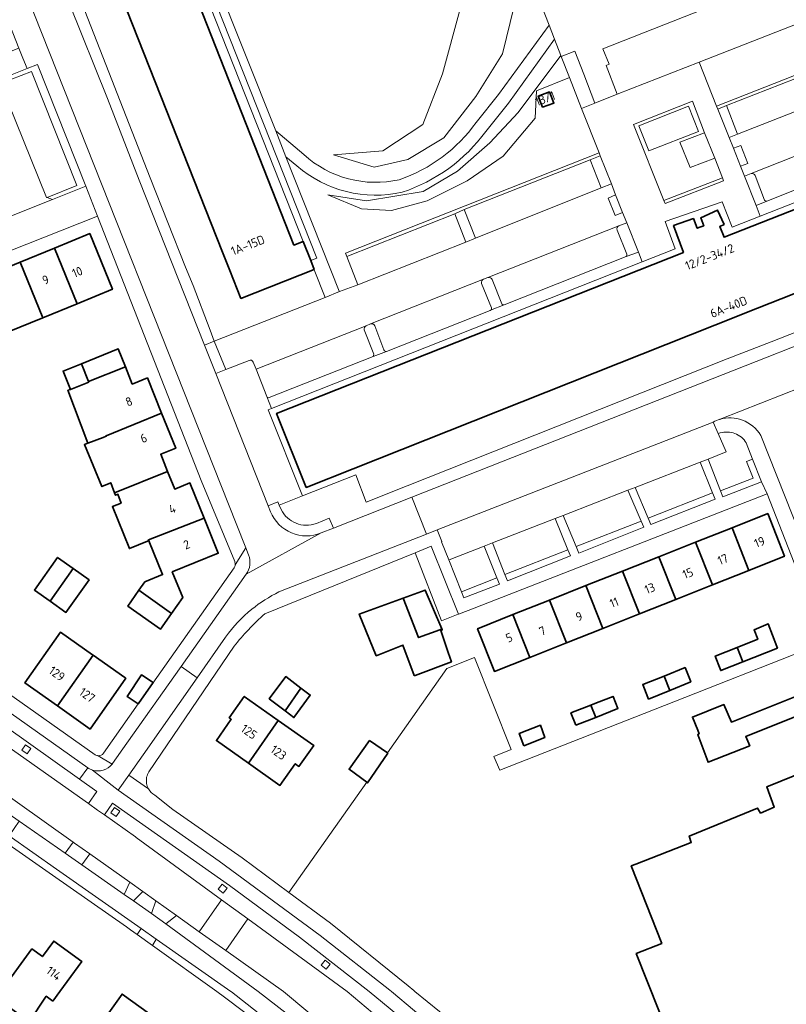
# Model space of a CAD drawing. Extents: x 150256 to 156914, y 461459 to 469481.
# Tile 270 of 656: x 154702 to 154820, y 463998 to 464149. Entities that reach past the tile are written whole.
import ezdxf
from ezdxf.enums import TextEntityAlignment as Align

# ---------------------------------------------------------------- set-up
doc = ezdxf.new("R2010")
doc.units = 0
doc.header["$LTSCALE"] = 0.75
for name, color, linetype, lineweight in [('B-RO-GR-BEPLANTING_CULTUUR_HEESTERS-GV', 251, 'CONTINUOUS', 18), ('B-RO-GR-BEPLANTING_CULTUUR_VASTE PLANTENVAK-GV', 251, 'CONTINUOUS', 18), ('B-RO-GR-GROENVOORZIENING-GV', 251, 'CONTINUOUS', 18), ('B-RO-GR-HAAG-GV', 251, 'CONTINUOUS', 13), ('B-RO-IE-TERREINAFSCHEIDING_KUNSTMATIG_HEKWERK-G', 251, 'IE-TERREINAFSCHEIDING-KUNSTMATIG', 18), ('B-RO-OG-BEBOUWING-GV', 6, 'CONTINUOUS', 35), ('B-RO-OG-BEBOUWING-T18', 1, 'CONTINUOUS', 18), ('B-RO-OG-TERREIN_CULTUURSCHEIDING-GV', 251, 'CONTINUOUS', 18), ('B-RO-VH-VERHARDING_ASFALT-GV', 251, 'CONTINUOUS', 18), ('B-RO-VH-VERHARDING_BETONSTRAATSTEEN-GV', 251, 'CONTINUOUS', 18), ('B-RO-VH-VERHARDING_STRAATBAKSTEEN-GV', 251, 'CONTINUOUS', 18), ('B-RO-VH-VERHARDING_TEGEL-GV', 251, 'CONTINUOUS', 18), ('B-RO-VH-VERHARDING_TEGEL_RUBBER-GV', 251, 'CONTINUOUS', 18)]:
    doc.layers.add(name, color=color, linetype=linetype, lineweight=lineweight)
doc.styles.add('NLCS-ISO-M200-T18', font='NLCS-ISO.ttf', dxfattribs={"height": 360})
doc.linetypes.add('IE-TERREINAFSCHEIDING-KUNSTMATIG', pattern='A,4,[82,NLCS.SHX,S=0.75,R=90,X=0,Y=0],4,-2', length=10)

msp = doc.modelspace()

# ---------------------------------------------------------------- linework, layer by layer
at = {"layer": 'B-RO-GR-BEPLANTING_CULTUUR_HEESTERS-GV'}
for points in [[(154836.346, 464188.568), (154828.936, 464185.655), (154829.639, 464184.921), (154831.964, 464183.533), (154833.409, 464182.939), (154833.558, 464182.996), (154838.976, 464169.155), (154822.23, 464162.567), (154824.109, 464157.7), (154791.421, 464144.819), (154792.409, 464142.459), (154791.923, 464142.245), (154793.66, 464137.841), (154806.248, 464142.78), (154833.067, 464153.304), (154835.747, 464146.554), (154835.791, 464146.442), (154840.555, 464148.312), (154846.169, 464150.516), (154850.6, 464152.256)], [(154785.046, 464143.645), (154786.302, 464140.401), (154788.137, 464135.662), (154790.215, 464136.474), (154788.492, 464140.915), (154787.119, 464144.453)], [(154765.068, 464068.41), (154762.622, 464067.418), (154766.658, 464056.951), (154769.228, 464057.98), (154769.236, 464057.983)]]:
    msp.add_lwpolyline(points, close=True, dxfattribs=at)
at = {"layer": 'B-RO-GR-BEPLANTING_CULTUUR_VASTE PLANTENVAK-GV'}
msp.add_lwpolyline([(154784.992, 464143.784), (154778.448, 464135.053), (154774.055, 464130.387), (154769.081, 464126.033), (154763.838, 464122.917), (154755.141, 464121.47), (154749.204, 464122.379), (154754.327, 464120.231), (154758.976, 464119.979), (154764.457, 464121.478), (154770.576, 464124.54), (154776.103, 464128.331), (154781.061, 464134.142), (154781.218, 464138.388), (154786.302, 464140.401), (154785.046, 464143.645)], close=True, dxfattribs=at)
at = {"layer": 'B-RO-GR-GROENVOORZIENING-GV'}
for points in [[(154830.611, 464144.037), (154837.769, 464146.908), (154840.654, 464148.065), (154840.555, 464148.312), (154835.791, 464146.442), (154835.747, 464146.554), (154808.924, 464136.034), (154809.108, 464135.57), (154810.443, 464136.093), (154829.34, 464143.504)], [(154711.985, 464123.739), (154704.589, 464142.43), (154702.963, 464141.786), (154696.51, 464139.23), (154696.742, 464138.643), (154698.903, 464139.491), (154703.63, 464141.347), (154710.611, 464123.828), (154706.059, 464121.987), (154706.871, 464121.673)], [(154791.04, 464128.396), (154790.854, 464128.86), (154751.876, 464113.454), (154752.093, 464112.904), (154768.67, 464119.469), (154770.132, 464120.132), (154789.471, 464127.776)], [(154811.495, 464129.557), (154812.601, 464126.794), (154813.723, 464127.221), (154812.646, 464129.972)], [(154800.99, 464121.036), (154809.99, 464124.554), (154809.81, 464125.021), (154800.805, 464121.5)], [(154793.401, 464122.403), (154792.246, 464121.894), (154793.327, 464119.224), (154794.454, 464119.681)], [(154814.452, 464081.808), (154813.528, 464081.449), (154814.53, 464078.893), (154809.511, 464076.909), (154809.876, 464075.978), (154815.828, 464078.331)], [(154808.29, 464076.594), (154798.417, 464072.716), (154798.823, 464071.771), (154808.675, 464075.627)], [(154797.309, 464072.281), (154787.347, 464068.368), (154787.77, 464067.365), (154797.722, 464071.32)], [(154786.077, 464067.869), (154776.391, 464064.064), (154776.767, 464063.108), (154786.469, 464066.914)], [(154775.169, 464063.584), (154769.697, 464061.435), (154770.066, 464060.505), (154775.567, 464062.607)], [(154702.966, 464036.534), (154703.544, 464037.35), (154702.727, 464037.928), (154702.15, 464037.112)], [(154716.646, 464026.885), (154717.224, 464027.701), (154716.407, 464028.279), (154715.83, 464027.463)], [(154733.114, 464015.116), (154733.725, 464015.908), (154732.933, 464016.518), (154732.322, 464015.726)], [(154748.931, 464003.431), (154749.542, 464004.223), (154748.75, 464004.833), (154748.139, 464004.041)]]:
    msp.add_lwpolyline(points, close=True, dxfattribs=at)
at = {"layer": 'B-RO-GR-HAAG-GV'}
for points in [[(154809.108, 464135.57), (154810.443, 464136.093), (154829.34, 464143.504), (154830.611, 464144.037), (154837.769, 464146.908), (154840.654, 464148.065), (154840.555, 464148.312), (154835.791, 464146.442), (154835.747, 464146.554), (154808.924, 464136.034)], [(154702.963, 464141.786), (154696.51, 464139.23), (154696.742, 464138.643), (154698.903, 464139.491), (154703.63, 464141.347), (154710.611, 464123.828), (154706.059, 464121.987), (154706.871, 464121.673), (154711.985, 464123.739), (154704.589, 464142.43)], [(154770.132, 464120.132), (154789.471, 464127.776), (154791.04, 464128.396), (154790.854, 464128.86), (154751.876, 464113.454), (154752.093, 464112.904), (154768.67, 464119.469)], [(154811.495, 464129.557), (154812.601, 464126.794), (154813.723, 464127.221), (154812.646, 464129.972)], [(154809.81, 464125.021), (154800.805, 464121.5), (154800.99, 464121.036), (154809.99, 464124.554)], [(154794.454, 464119.681), (154793.401, 464122.403), (154792.246, 464121.894), (154793.327, 464119.224)], [(154809.511, 464076.909), (154809.876, 464075.978), (154815.828, 464078.331), (154814.452, 464081.808), (154813.528, 464081.449), (154814.53, 464078.893)], [(154808.29, 464076.594), (154798.417, 464072.716), (154798.823, 464071.771), (154808.675, 464075.627)], [(154797.309, 464072.281), (154787.347, 464068.368), (154787.77, 464067.365), (154797.722, 464071.32)], [(154776.391, 464064.064), (154776.767, 464063.108), (154786.469, 464066.914), (154786.077, 464067.869)], [(154775.169, 464063.584), (154769.697, 464061.435), (154770.066, 464060.505), (154775.567, 464062.607)]]:
    msp.add_lwpolyline(points, close=True, dxfattribs=at)
at = {"layer": 'B-RO-IE-TERREINAFSCHEIDING_KUNSTMATIG_HEKWERK-G'}
for points in [[(154771.715, 464051.304), (154777.366, 464037.167), (154774.694, 464036.109), (154775.585, 464034.033), (154799.198, 464043.295), (154825.494, 464053.609), (154835.681, 464027.8), (154835.578, 464027.759)], [(154771.715, 464051.304), (154767.489, 464049.631)], [(154758.342, 464036.673), (154767.489, 464049.631)], [(154743.202, 464015.226), (154755.161, 464032.167)]]:
    msp.add_lwpolyline(points, dxfattribs=at)
at = {"layer": 'B-RO-OG-BEBOUWING-GV'}
for points in [[(154745.411, 464115.235), (154743.972, 464114.681), (154725.296, 464161.996), (154726.68, 464162.537), (154725.013, 464166.758), (154713.764, 464162.316), (154716.571, 464155.208), (154733.003, 464113.597), (154734.124, 464110.756), (154735.818, 464106.467), (154747.058, 464110.935), (154747.079, 464110.943), (154746.545, 464112.316)], [(154753.097, 464080.319), (154808.624, 464102.379), (154815.177, 464104.982), (154863.767, 464124.131), (154871.211, 464127.065), (154866.802, 464138.246), (154867.951, 464138.65), (154867.652, 464139.456), (154862.26, 464137.467), (154862.606, 464136.528), (154810.06, 464115.864), (154809.401, 464117.539), (154810.073, 464117.846), (154809.071, 464120.037), (154806.47, 464118.848), (154806.942, 464117.647), (154806.325, 464117.404), (154805.935, 464117.251), (154805.35, 464118.739), (154802.303, 464117.676), (154803.825, 464113.533), (154741.299, 464088.823), (154745.858, 464077.443)], [(154782.184, 464135.839), (154783.909, 464136.487), (154783.236, 464138.196), (154781.511, 464137.549)], [(154707.175, 464114.218), (154710.673, 464105.672), (154716.09, 464107.886), (154712.592, 464116.441)], [(154710.673, 464105.672), (154707.175, 464114.218), (154701.899, 464112.053), (154705.396, 464103.515)], [(154705.396, 464103.515), (154701.899, 464112.053), (154696.51, 464109.842), (154697.446, 464107.508), (154694.742, 464106.402), (154697.06, 464100.734), (154699.764, 464101.839), (154699.983, 464101.303)], [(154712.403, 464093.712), (154718.072, 464095.975), (154716.965, 464098.722), (154711.304, 464096.441)], [(154712.403, 464093.712), (154711.304, 464096.441), (154708.51, 464095.315), (154709.639, 464092.512), (154712.433, 464093.638)], [(154723.641, 464088.87), (154721.466, 464094.268), (154719.137, 464093.33), (154718.072, 464095.975), (154712.403, 464093.712), (154712.433, 464093.638), (154709.639, 464092.512), (154709.244, 464092.364), (154712.286, 464084.225), (154714.68, 464085.12), (154715.136, 464085.305), (154715.099, 464085.396)], [(154724.56, 464079.895), (154723.494, 464082.542), (154725.814, 464083.477), (154723.641, 464088.87), (154715.099, 464085.396), (154715.136, 464085.305), (154714.68, 464085.12), (154712.286, 464084.225), (154711.788, 464084.039), (154714.463, 464077.579), (154715.814, 464078.173), (154716.42, 464076.636)], [(154716.42, 464076.636), (154716.571, 464076.254), (154716.922, 464076.389), (154717.408, 464075.038), (154716.084, 464074.498), (154718.704, 464068.065), (154721.461, 464069.172), (154721.678, 464069.26), (154721.62, 464069.401), (154730.156, 464072.746), (154727.981, 464078.137), (154725.647, 464077.196), (154724.56, 464079.895)], [(154811.285, 464071.261), (154813.884, 464064.698), (154819.347, 464066.865), (154816.772, 464073.438)], [(154730.156, 464072.746), (154721.62, 464069.401), (154721.678, 464069.26), (154723.796, 464064.064), (154721.067, 464062.965), (154720.133, 464061.64), (154725.162, 464058.094), (154726.899, 464060.557), (154725.281, 464064.479), (154732.336, 464067.345)], [(154813.884, 464064.698), (154811.285, 464071.261), (154805.674, 464069.035), (154808.273, 464062.471)], [(154800.063, 464066.809), (154802.662, 464060.245), (154808.273, 464062.471), (154805.674, 464069.035)], [(154794.452, 464064.583), (154797.052, 464058.019), (154802.662, 464060.245), (154800.063, 464066.809)], [(154706.52, 464059.953), (154710.067, 464064.97), (154707.642, 464066.687), (154704.091, 464061.673)], [(154710.067, 464064.97), (154706.52, 464059.953), (154708.941, 464058.238), (154712.493, 464063.252)], [(154794.452, 464064.583), (154788.842, 464062.357), (154791.441, 464055.793), (154797.052, 464058.019)], [(154783.231, 464060.131), (154785.83, 464053.567), (154791.441, 464055.793), (154788.842, 464062.357)], [(154720.133, 464061.64), (154718.427, 464059.219), (154723.456, 464055.674), (154725.162, 464058.094)], [(154766.689, 464055.709), (154764.143, 464061.674), (154760.741, 464060.441), (154763.112, 464054.374), (154766.389, 464055.597)], [(154760.741, 464060.441), (154758.502, 464059.629), (154754.008, 464058), (154756.628, 464051.595), (154760.709, 464053.242), (154762.465, 464048.539), (154762.585, 464048.583), (154768.168, 464050.647), (154767.678, 464052.111), (154766.548, 464055.485), (154766.75, 464055.566), (154766.689, 464055.709), (154766.389, 464055.597), (154763.112, 464054.374)], [(154785.83, 464053.567), (154783.231, 464060.131), (154777.62, 464057.905), (154780.219, 464051.341)], [(154780.219, 464051.341), (154777.62, 464057.905), (154772.184, 464055.748), (154774.788, 464049.186)], [(154812.075, 464052.87), (154812.111, 464052.778), (154812.853, 464050.904), (154812.95, 464050.66), (154818.267, 464052.773), (154818.179, 464053.006), (154816.863, 464056.476), (154814.673, 464055.557), (154815.241, 464054.125)], [(154713.039, 464051.724), (154708.097, 464055.192), (154702.622, 464047.431), (154707.647, 464043.876), (154713.12, 464051.666)], [(154713.12, 464051.666), (154707.647, 464043.876), (154712.655, 464040.332), (154718.138, 464048.145), (154718.012, 464048.233)], [(154812.95, 464050.66), (154812.853, 464050.904), (154812.111, 464052.778), (154812.075, 464052.87), (154808.699, 464051.532), (154809.449, 464049.588), (154809.564, 464049.315)], [(154720.102, 464044.266), (154722.349, 464047.504), (154720.566, 464048.68), (154718.322, 464045.356), (154720.051, 464044.194)], [(154804.89, 464047.756), (154804.061, 464049.768), (154800.833, 464048.477), (154801.705, 464046.272), (154804.952, 464047.605)], [(154745.045, 464046.638), (154742.725, 464048.398), (154740.176, 464044.996), (154742.605, 464043.145)], [(154798.354, 464045.18), (154798.452, 464044.931), (154801.705, 464046.272), (154800.833, 464048.477), (154797.574, 464047.174)], [(154742.605, 464043.145), (154743.98, 464042.098), (154746.479, 464045.55), (154745.045, 464046.638)], [(154736.98, 464035.092), (154741.569, 464041.662), (154736.34, 464045.349), (154734.023, 464042.063), (154734.349, 464041.833), (154732.048, 464038.569)], [(154790.357, 464042.132), (154793.745, 464043.468), (154792.997, 464045.34), (154790.458, 464044.35), (154789.61, 464044.02)], [(154806.081, 464039.34), (154807.611, 464035.224), (154814.014, 464037.763), (154813.402, 464039.173), (154821.977, 464042.636), (154820.941, 464045.296), (154811.179, 464041.403), (154810.042, 464044.088), (154805.204, 464042.17), (154806.013, 464040.146), (154806.23, 464039.602), (154806.014, 464039.521)], [(154787.292, 464040.924), (154790.357, 464042.132), (154789.61, 464044.02), (154786.537, 464042.822)], [(154741.569, 464041.662), (154736.98, 464035.092), (154741.823, 464031.677), (154744.163, 464034.997), (154744.731, 464034.597), (154747.008, 464037.827)], [(154779.279, 464037.769), (154782.499, 464039.019), (154781.846, 464040.919), (154778.596, 464039.667)], [(154758.342, 464036.673), (154755.59, 464038.57), (154752.454, 464034.165), (154755.161, 464032.167), (154755.292, 464032.07), (154758.374, 464036.651)], [(154706.946, 463998.54), (154708.006, 464000), (154711.376, 464004.638), (154707.061, 464007.773), (154705.328, 464005.387), (154703.702, 464006.569), (154698.93, 464000), (154698.236, 463999.045), (154703.278, 463995.383), (154705.917, 463999.288)], [(154709.231, 463987.947), (154716.006, 463983.1), (154724.35, 463994.764), (154717.574, 463999.611)]]:
    msp.add_lwpolyline(points, close=True, dxfattribs=at)
msp.add_lwpolyline([(154839.373, 463992.633), (154836.67, 463999.457), (154838.084, 464000), (154838.652, 464000.201), (154833.49, 464013.348), (154831.29, 464012.497), (154829.084, 464018.344), (154831.234, 464019.196), (154828.879, 464024.944), (154829.079, 464024.944), (154828.528, 464026.294), (154826.228, 464025.443), (154822.819, 464033.941), (154816.619, 464031.438), (154817.771, 464028.338), (154815.671, 464027.437), (154815.22, 464028.187), (154804.72, 464023.881), (154805.02, 464022.931), (154796.519, 464019.577), (154795.807, 464019.297), (154800.492, 464007.393), (154796.572, 464005.853), (154801.84, 463992.609)], dxfattribs=at)
at = {"layer": 'B-RO-OG-TERREIN_CULTUURSCHEIDING-GV'}
for points in [[(154736.989, 464171.568), (154735.425, 464170.907), (154736.248, 464168.897), (154734.148, 464168.063), (154733.327, 464170.054), (154727.104, 464167.556), (154741.168, 464132.231), (154745.5, 464128.575)], [(154771.99, 464133.517), (154775.393, 464137.799), (154783.165, 464148.443), (154777.186, 464163.695), (154777.807, 464151.367), (154776.019, 464144.048), (154771.895, 464137.489), (154766.999, 464131.155), (154761.47, 464127.803), (154756.321, 464126.617), (154750.052, 464128.517), (154757.629, 464129.152), (154763.773, 464133.218), (154766.79, 464140.994), (154769.448, 464150.74), (154773.105, 464167.543), (154743.189, 464155.814), (154736.989, 464171.568)], [(154750.974, 464107.522), (154753.798, 464108.583), (154752.093, 464112.904), (154751.876, 464113.454), (154790.854, 464128.86), (154788.137, 464135.662), (154786.302, 464140.401), (154781.218, 464138.388), (154781.061, 464134.142), (154776.103, 464128.331), (154770.576, 464124.54), (154764.457, 464121.478), (154758.976, 464119.979), (154754.327, 464120.231), (154749.204, 464122.379), (154755.141, 464121.47), (154763.838, 464122.917), (154769.081, 464126.033), (154774.055, 464130.387), (154778.448, 464135.053), (154784.992, 464143.784), (154784.004, 464146.304), (154776.954, 464136.492), (154773.454, 464132.132)], [(154744.437, 464126.846), (154742.722, 464128.238), (154750.934, 464107.588), (154750.974, 464107.522)], [(154814.206, 464125.656), (154813.208, 464125.239), (154814.999, 464120.73), (154816.625, 464121.411)], [(154816.25, 464121.587), (154814.824, 464125.337)], [(154793.638, 464116.979), (154795.123, 464113.26)], [(154794.994, 464112.921), (154796.898, 464113.591), (154795.108, 464118.101), (154793.918, 464117.652)], [(154773.783, 464109.693), (154773.775, 464109.69), (154773.749, 464109.681), (154773.116, 464109.43)], [(154775.893, 464105.656), (154774.426, 464109.372)], [(154772.812, 464108.768), (154774.329, 464105.016)], [(154774.173, 464104.659), (154776.248, 464105.49)], [(154754.765, 464101.633), (154756.242, 464097.918)], [(154755.726, 464102.557), (154755.066, 464102.279)], [(154757.808, 464098.558), (154756.388, 464102.271)], [(154756.147, 464097.565), (154758.211, 464098.329)], [(154809.471, 464085.826), (154809.166, 464085.709), (154810.408, 464082.897), (154807.595, 464081.803)], [(154807.595, 464081.803), (154809.511, 464076.909), (154814.53, 464078.893), (154813.528, 464081.449), (154814.452, 464081.808), (154813.474, 464084.278)]]:
    msp.add_lwpolyline(points, dxfattribs=at)
for points in [[(154777.186, 464163.695), (154776.637, 464165.096), (154775.728, 464164.744), (154774.422, 464168.059), (154773.105, 464167.543), (154769.448, 464150.74), (154766.79, 464140.994), (154763.773, 464133.218), (154757.629, 464129.152), (154750.052, 464128.517), (154756.321, 464126.617), (154761.47, 464127.803), (154766.999, 464131.155), (154771.895, 464137.489), (154776.019, 464144.048), (154777.807, 464151.367)], [(154808.924, 464136.034), (154835.747, 464146.554), (154833.067, 464153.304), (154806.248, 464142.78)], [(154782.184, 464135.839), (154781.511, 464137.549), (154783.236, 464138.196), (154783.909, 464136.487)], [(154809.108, 464135.57), (154810.841, 464131.201), (154812.139, 464131.703), (154810.443, 464136.093)], [(154791.19, 464123.447), (154792.762, 464124.084), (154791.04, 464128.396), (154789.471, 464127.776)], [(154770.363, 464115.139), (154771.846, 464115.72), (154770.132, 464120.132), (154768.67, 464119.469)], [(154796.384, 464077.441), (154798.417, 464072.716), (154808.29, 464076.594), (154806.4, 464081.338)], [(154787.347, 464068.368), (154797.309, 464072.281), (154795.275, 464077.009), (154785.333, 464073.141)], [(154776.391, 464064.064), (154786.077, 464067.869), (154784.11, 464072.666), (154774.479, 464068.918)], [(154773.197, 464068.419), (154767.825, 464066.329), (154767.767, 464066.306), (154769.697, 464061.435), (154775.169, 464063.584)], [(154688.804, 464038.059), (154686.722, 464036.677), (154701.762, 464026.188), (154708.836, 464021.254), (154710.053, 464022.967)], [(154717.902, 464014.931), (154718.732, 464016.802), (154712.606, 464021.153), (154711.405, 464019.462)], [(154722.086, 464012.013), (154722.761, 464013.941), (154720.754, 464015.366), (154719.323, 464013.94)], [(154804.178, 463943.622), (154791.974, 463955.983), (154786.301, 463961.73), (154784.901, 463963.052), (154780.044, 463967.637), (154766.966, 463979.334), (154755.599, 463989.272), (154746.118, 463996.886), (154742.366, 464000), (154733.5, 464006.306), (154729.425, 464009.204), (154725.917, 464011.699), (154724.304, 464010.405), (154738.456, 464000), (154742.795, 463996.697), (154753.87, 463987.65), (154763.969, 463979.113), (154783.322, 463961.494), (154785.075, 463959.898), (154790.373, 463954.402), (154802.445, 463941.936)]]:
    msp.add_lwpolyline(points, close=True, dxfattribs=at)
for points in [[(154760.154, 464124.719, 0.1552796), (154771.99, 464133.517)], [(154773.454, 464132.132, -0.15616), (154760.62, 464122.784)], [(154745.5, 464128.575, 0.2455174), (154760.154, 464124.719)], [(154760.62, 464122.784, -0.2387562), (154744.437, 464126.846)], [(154814.824, 464125.337, 0.4321573), (154814.206, 464125.656)], [(154816.625, 464121.411, -0.2818988), (154816.25, 464121.587)], [(154793.918, 464117.652, 0.4040736), (154793.638, 464116.979)], [(154795.123, 464113.26, -0.3927125), (154794.994, 464112.921)], [(154773.116, 464109.43, 0.3869597), (154772.812, 464108.768)], [(154774.426, 464109.372, 0.406347), (154773.783, 464109.693)], [(154774.329, 464105.016, -0.3481778), (154774.173, 464104.659)], [(154776.248, 464105.49, -0.4234653), (154775.893, 464105.656)], [(154755.066, 464102.279, 0.3891665), (154754.765, 464101.633)], [(154756.388, 464102.271, 0.4111454), (154755.726, 464102.557)], [(154758.211, 464098.329, -0.3834689), (154757.808, 464098.558)], [(154756.242, 464097.918, -0.1506658), (154756.147, 464097.565)], [(154811.722, 464085.727, 0.1612429), (154809.471, 464085.826)], [(154813.474, 464084.278, 0.1627524), (154811.722, 464085.727)]]:
    msp.add_lwpolyline(points, format="xyb", dxfattribs=at)
at = {"layer": 'B-RO-VH-VERHARDING_ASFALT-GV'}
for points in [[(154740.388, 464073.703), (154740.029, 464074.609), (154731.975, 464094.954), (154730.247, 464099.318), (154720.211, 464124.666), (154715.314, 464137.187), (154709.414, 464151.832), (154709.201, 464152.377), (154708.872, 464153.221), (154703.663, 464151.184), (154704.118, 464150.02), (154735.116, 464071.882), (154736.563, 464068.191), (154736.999, 464067.079)], [(154880.174, 464122.471), (154874.914, 464120.399), (154762.079, 464075.942)], [(154809.424, 464087.904), (154809.451, 464087.912), (154825.061, 464094.093), (154825.52, 464094.275), (154870.114, 464112.084), (154870.907, 464112.399), (154882.58, 464116.821)], [(154821.825, 464091.039), (154822.102, 464091.535), (154822.42, 464092.004), (154822.779, 464092.444), (154823.174, 464092.851), (154823.603, 464093.223), (154824.063, 464093.555), (154824.55, 464093.846), (154825.061, 464094.093), (154809.451, 464087.912)], [(154762.079, 464075.942), (154764.332, 464070.262), (154765.992, 464070.91), (154808.371, 464087.482), (154808.38, 464087.486)], [(154815.726, 464085.436), (154847.79, 464004.613), (154849.618, 464000), (154870.571, 463946.753), (154875.751, 463948.871), (154869.109, 463965.886), (154855.653, 464000), (154852.996, 464006.69), (154821.478, 464086.039)], [(154764.332, 464070.262), (154762.079, 464075.942), (154750.038, 464071.201), (154748.177, 464070.46), (154748.162, 464070.454), (154736.636, 464064.099), (154726.644, 464049.946), (154729.094, 464048.204), (154733.467, 464054.443)], [(154736.636, 464064.099), (154748.162, 464070.454)], [(154741.665, 464061.397), (154764.332, 464070.262)], [(154712.289, 464034.388), (154711.031, 464032.62), (154713.699, 464030.722), (154712.396, 464028.881), (154713.79, 464027.893)], [(154781.211, 463980.711), (154773.595, 463987.574), (154766.007, 463994.081), (154758.966, 464000), (154758.719, 464000.207), (154748.008, 464008.601), (154732.493, 464020.042), (154716.984, 464030.925), (154716.478, 464031.322), (154713.012, 464034.039)], [(154713.79, 464027.893), (154714.844, 464027.148), (154716.108, 464028.933), (154734.046, 464016.294), (154744.807, 464008.35), (154755.546, 464000), (154764.043, 463992.994), (154773.639, 463984.697), (154778.834, 463979.983), (154784.915, 463974.374), (154802.124, 463957.063), (154804.944, 463954.226), (154809.174, 463949.971), (154816.174, 463942.829), (154819.351, 463939.676), (154827.833, 463930.935)], [(154810.661, 463926.316), (154815.231, 463928.753), (154803.847, 463940.5), (154802.445, 463941.936), (154790.373, 463954.402), (154785.075, 463959.898), (154783.322, 463961.494), (154763.969, 463979.113), (154753.87, 463987.65), (154742.795, 463996.697), (154738.456, 464000), (154724.304, 464010.405), (154722.086, 464012.013), (154719.323, 464013.94), (154717.902, 464014.931), (154711.405, 464019.462), (154708.836, 464021.254), (154701.762, 464026.188), (154700.203, 464023.952)], [(154700.203, 464023.952), (154707.499, 464018.824), (154720.497, 464009.687), (154722.82, 464008.055), (154734.279, 464000), (154734.359, 463999.944), (154747.622, 463989.522), (154752.376, 463985.552), (154760.584, 463978.449), (154764.659, 463975.016), (154777.469, 463963.231), (154779.241, 463961.649), (154783.756, 463957.413), (154798.919, 463941.878), (154811.393, 463929.021), (154811.387, 463927.478)], [(154774.833, 463980.478), (154760.897, 463992.655), (154752.171, 464000), (154736.875, 464011.169), (154733.5, 464006.306), (154742.366, 464000), (154746.118, 463996.886), (154755.599, 463989.272), (154766.966, 463979.334), (154780.044, 463967.637), (154784.901, 463963.052), (154786.301, 463961.73), (154791.974, 463955.983), (154804.178, 463943.622)]]:
    msp.add_lwpolyline(points, dxfattribs=at)
for points in [[(154712.289, 464034.388), (154670.39, 464064.044), (154647.647, 464080.093), (154628.652, 464093.495), (154617.484, 464101.313), (154616.233, 464099.599), (154628.158, 464091.359), (154646.468, 464078.496), (154649.003, 464076.716), (154650.77, 464075.475), (154659.324, 464069.466), (154668.388, 464062.956), (154711.031, 464032.62)], [(154682.024, 464042.875), (154688.804, 464038.059), (154710.053, 464022.967), (154710.267, 464022.815), (154712.606, 464021.153), (154718.732, 464016.802), (154720.754, 464015.366), (154722.761, 464013.941), (154725.917, 464011.699), (154729.425, 464009.204), (154732.835, 464014.119), (154719.734, 464023.685), (154719.615, 464023.77), (154714.844, 464027.148), (154713.79, 464027.893), (154712.396, 464028.881), (154704.909, 464034.183), (154703.719, 464035.026), (154674.167, 464055.865), (154670.72, 464050.897), (154674.285, 464048.372), (154676.578, 464046.743)], [(154733.5, 464006.306), (154736.875, 464011.169), (154732.835, 464014.119), (154729.425, 464009.204)]]:
    msp.add_lwpolyline(points, close=True, dxfattribs=at)
for points in [[(154808.38, 464087.486, -0.0495374), (154809.424, 464087.904)], [(154809.451, 464087.912, -0.1575102), (154812.873, 464087.785)], [(154812.873, 464087.785, -0.1707029), (154815.726, 464085.436)], [(154748.162, 464070.454, -0.4184676), (154740.388, 464073.703)], [(154736.999, 464067.079, -0.2520343), (154736.636, 464064.099)], [(154737.515, 464058.744, -0.0560405), (154741.665, 464061.397)], [(154733.467, 464054.443, -0.0669543), (154737.515, 464058.744)], [(154713.012, 464034.039, -0.0707461), (154712.289, 464034.388)]]:
    msp.add_lwpolyline(points, format="xyb", dxfattribs=at)
at = {"layer": 'B-RO-VH-VERHARDING_BETONSTRAATSTEEN-GV'}
for points in [[(154872.992, 464148.34), (154870.459, 464154.661), (154868.951, 464154.097), (154866.74, 464153.38), (154850.137, 464146.653), (154848.153, 464145.965), (154848.273, 464145.539), (154848.164, 464145.496), (154842.581, 464143.255), (154842.414, 464143.188), (154842.258, 464143.581), (154839.493, 464142.491), (154832.327, 464139.664), (154831.065, 464139.14), (154812.139, 464131.703), (154810.841, 464131.201), (154811.495, 464129.557), (154812.646, 464129.972), (154813.723, 464127.221), (154812.601, 464126.794), (154813.208, 464125.239), (154814.206, 464125.656), (154833.771, 464133.399)], [(154773.454, 464132.132), (154776.954, 464136.492), (154784.004, 464146.304), (154783.165, 464148.443), (154775.393, 464137.799), (154771.99, 464133.517)], [(154833.771, 464133.399), (154814.206, 464125.656)], [(154745.5, 464128.575), (154741.168, 464132.231), (154742.722, 464128.238), (154744.437, 464126.846)], [(154816.625, 464121.411), (154834.904, 464128.666)], [(154814.824, 464125.337), (154816.25, 464121.587)], [(154670.048, 464101.829), (154713.791, 464119.098), (154711.985, 464123.739), (154706.871, 464121.673), (154700.055, 464118.979), (154700.046, 464118.975), (154691.557, 464115.608), (154684.674, 464112.86), (154676.203, 464109.464), (154669.338, 464106.788), (154664.891, 464105.007)], [(154737.717, 464096.689), (154738.168, 464095.597), (154755.066, 464102.279), (154755.726, 464102.557), (154773.116, 464109.43), (154773.749, 464109.681), (154773.775, 464109.69), (154773.783, 464109.693), (154793.918, 464117.652), (154795.108, 464118.101), (154794.454, 464119.681), (154793.327, 464119.224), (154792.246, 464121.894), (154793.401, 464122.403), (154792.762, 464124.084), (154791.19, 464123.447), (154771.846, 464115.72), (154770.363, 464115.139), (154753.798, 464108.583)], [(154793.918, 464117.652), (154773.783, 464109.693)], [(154795.123, 464113.26), (154793.638, 464116.979)], [(154776.248, 464105.49), (154776.257, 464105.494), (154794.994, 464112.921)], [(154773.116, 464109.43), (154755.726, 464102.557)], [(154774.426, 464109.372), (154775.893, 464105.656)], [(154753.798, 464108.583), (154750.974, 464107.522), (154748.782, 464106.637), (154731.702, 464099.894), (154733.484, 464095.551), (154737.072, 464096.965)], [(154774.329, 464105.016), (154772.812, 464108.768)], [(154758.211, 464098.329), (154774.109, 464104.634), (154774.173, 464104.659)], [(154755.066, 464102.279), (154738.168, 464095.597), (154739.785, 464091.43), (154739.801, 464091.388)], [(154756.242, 464097.918), (154754.765, 464101.633)], [(154756.388, 464102.271), (154757.808, 464098.558)], [(154740.185, 464091.261), (154756.147, 464097.565)], [(154742.014, 464074.078), (154741.726, 464074.728), (154741.511, 464075.214), (154740.029, 464074.609), (154740.388, 464073.703)], [(154748.162, 464070.454), (154748.177, 464070.46), (154750.038, 464071.201), (154749.403, 464072.704), (154747.415, 464071.926)]]:
    msp.add_lwpolyline(points, dxfattribs=at)
for points in [[(154831.065, 464139.14), (154829.34, 464143.504), (154810.443, 464136.093), (154812.139, 464131.703)], [(154698.903, 464139.491), (154705.93, 464121.988), (154706.059, 464121.987), (154710.611, 464123.828), (154703.63, 464141.347)], [(154696.51, 464139.23), (154695.58, 464138.862), (154695.811, 464138.278), (154693.451, 464137.351), (154698.727, 464124.161), (154700.438, 464119.744), (154700.055, 464118.979), (154706.871, 464121.673), (154706.059, 464121.987), (154705.93, 464121.988), (154698.903, 464139.491), (154696.742, 464138.643)], [(154789.471, 464127.776), (154770.132, 464120.132), (154771.846, 464115.72), (154791.19, 464123.447)], [(154770.363, 464115.139), (154768.67, 464119.469), (154752.093, 464112.904), (154753.798, 464108.583)], [(154767.767, 464066.306), (154767.825, 464066.329), (154773.197, 464068.419), (154774.479, 464068.918), (154784.11, 464072.666), (154785.333, 464073.141), (154795.275, 464077.009), (154796.384, 464077.441), (154806.4, 464081.338), (154807.595, 464081.803), (154810.408, 464082.897), (154809.166, 464085.709), (154808.38, 464087.486), (154808.371, 464087.482), (154765.992, 464070.91), (154766.708, 464069.12), (154766.659, 464069.101)], [(154719.872, 464008.77), (154722.213, 464007.092), (154722.82, 464008.055), (154720.497, 464009.687)]]:
    msp.add_lwpolyline(points, close=True, dxfattribs=at)
for points in [[(154771.99, 464133.517, -0.1552796), (154760.154, 464124.719)], [(154760.62, 464122.784, 0.15616), (154773.454, 464132.132)], [(154760.154, 464124.719, -0.2455174), (154745.5, 464128.575)], [(154744.437, 464126.846, 0.2387562), (154760.62, 464122.784)], [(154814.206, 464125.656, -0.4321573), (154814.824, 464125.337)], [(154816.25, 464121.587, 0.2818988), (154816.625, 464121.411)], [(154793.638, 464116.979, -0.4040736), (154793.918, 464117.652)], [(154794.994, 464112.921, 0.3927125), (154795.123, 464113.26)], [(154772.812, 464108.768, -0.3869597), (154773.116, 464109.43)], [(154773.783, 464109.693, -0.406347), (154774.426, 464109.372)], [(154774.173, 464104.659, 0.3481778), (154774.329, 464105.016)], [(154775.893, 464105.656, 0.4234653), (154776.248, 464105.49)], [(154754.765, 464101.633, -0.3891665), (154755.066, 464102.279)], [(154755.726, 464102.557, -0.4111454), (154756.388, 464102.271)], [(154757.808, 464098.558, 0.3834689), (154758.211, 464098.329)], [(154737.072, 464096.965, -0.4744525), (154737.717, 464096.689)], [(154756.147, 464097.565, 0.1506658), (154756.242, 464097.918)], [(154739.801, 464091.388, 0.4245499), (154740.185, 464091.261)], [(154740.388, 464073.703, 0.4184676), (154748.162, 464070.454)], [(154747.415, 464071.926, -0.3951578), (154742.014, 464074.078)]]:
    msp.add_lwpolyline(points, format="xyb", dxfattribs=at)
at = {"layer": 'B-RO-VH-VERHARDING_STRAATBAKSTEEN-GV'}
for points in [[(154609.889, 464101.889), (154609.609, 464101.51), (154626.87, 464089.356), (154641.282, 464079.248), (154647.687, 464074.711), (154661.852, 464064.675), (154668.277, 464060.018), (154670.081, 464058.746), (154674.167, 464055.865), (154703.719, 464035.026), (154704.909, 464034.183), (154712.396, 464028.881), (154713.699, 464030.722), (154711.031, 464032.62), (154668.388, 464062.956), (154659.324, 464069.466), (154650.77, 464075.475), (154649.003, 464076.716), (154646.468, 464078.496), (154628.158, 464091.359), (154616.233, 464099.599), (154610.922, 464103.398)], [(154702.966, 464036.534), (154702.15, 464037.112), (154702.727, 464037.928), (154703.544, 464037.35)], [(154716.646, 464026.885), (154715.83, 464027.463), (154716.407, 464028.279), (154717.224, 464027.701)], [(154718.732, 464016.802), (154717.902, 464014.931), (154719.323, 464013.94), (154720.754, 464015.366)], [(154733.114, 464015.116), (154732.322, 464015.726), (154732.933, 464016.518), (154733.725, 464015.908)], [(154722.761, 464013.941), (154722.086, 464012.013), (154724.304, 464010.405), (154725.917, 464011.699)], [(154748.931, 464003.431), (154748.139, 464004.041), (154748.75, 464004.833), (154749.542, 464004.223)]]:
    msp.add_lwpolyline(points, close=True, dxfattribs=at)
msp.add_lwpolyline([(154804.944, 463954.226), (154802.124, 463957.063), (154784.915, 463974.374), (154778.834, 463979.983), (154773.639, 463984.697), (154764.043, 463992.994), (154755.546, 464000), (154744.807, 464008.35), (154734.046, 464016.294), (154716.108, 464028.933), (154714.844, 464027.148), (154719.615, 464023.77), (154719.734, 464023.685), (154732.835, 464014.119), (154736.875, 464011.169), (154752.171, 464000), (154760.897, 463992.655), (154774.833, 463980.478)], dxfattribs=at)
at = {"layer": 'B-RO-VH-VERHARDING_TEGEL-GV'}
for points in [[(154746.545, 464112.316), (154747.476, 464112.681), (154725.943, 464167.126), (154725.013, 464166.758), (154726.68, 464162.537), (154745.411, 464115.235)], [(154748.782, 464106.637), (154750.974, 464107.522), (154750.934, 464107.588), (154742.722, 464128.238), (154741.168, 464132.231), (154727.104, 464167.556), (154725.943, 464167.126), (154747.476, 464112.681), (154746.545, 464112.316), (154747.079, 464110.943), (154747.058, 464110.935), (154747.078, 464110.886)], [(154709.201, 464152.377), (154709.414, 464151.832), (154715.314, 464137.187), (154720.211, 464124.666), (154730.247, 464099.318), (154731.702, 464099.894), (154731.114, 464101.597), (154728.473, 464108.472), (154727.319, 464111.271), (154721.86, 464125.008), (154710.931, 464153.04)], [(154806.248, 464142.78), (154793.66, 464137.841), (154790.215, 464136.474), (154788.137, 464135.662), (154790.854, 464128.86), (154791.04, 464128.396), (154792.762, 464124.084), (154793.401, 464122.403), (154794.454, 464119.681), (154795.108, 464118.101), (154796.898, 464113.591), (154797.488, 464112.104), (154802.55, 464114.104), (154801.013, 464118.285), (154809.765, 464121.338), (154811.303, 464117.428), (154815.634, 464119.131), (154814.999, 464120.73), (154813.208, 464125.239), (154812.601, 464126.794), (154811.495, 464129.557), (154810.841, 464131.201), (154809.108, 464135.57), (154808.924, 464136.034)], [(154852.74, 464135.719), (154836.751, 464129.378), (154834.904, 464128.666), (154816.625, 464121.411), (154814.999, 464120.73), (154815.634, 464119.131), (154861.33, 464137.101), (154860.966, 464138.055), (154868.243, 464140.739), (154867.889, 464141.694), (154854.579, 464136.408)], [(154807.073, 464131.933), (154808.648, 464128.036), (154809.81, 464125.021), (154809.99, 464124.554), (154800.99, 464121.036), (154800.805, 464121.5), (154796.14, 464133.216), (154805.219, 464136.775)], [(154733.484, 464095.551), (154731.702, 464099.894), (154730.247, 464099.318), (154731.975, 464094.954)], [(154707.499, 464018.824), (154700.203, 464023.952), (154699.694, 464022.932), (154706.865, 464017.908), (154718.245, 464009.935), (154718.858, 464009.496), (154719.872, 464008.77), (154720.497, 464009.687)], [(154712.606, 464021.153), (154710.267, 464022.815), (154710.053, 464022.967), (154708.836, 464021.254), (154711.405, 464019.462)]]:
    msp.add_lwpolyline(points, close=True, dxfattribs=at)
for points in [[(154700.129, 464157.633), (154698.424, 464157.107), (154700.129, 464152.779), (154698.804, 464152.243), (154701.691, 464144.939), (154702.336, 464143.369), (154702.963, 464141.786)], [(154734.959, 464065.565), (154736.563, 464068.191), (154735.116, 464071.882), (154704.118, 464150.02), (154703.663, 464151.184), (154702.006, 464155.179)], [(154680.162, 464132.754), (154681.091, 464133.122), (154695.58, 464138.862), (154696.51, 464139.23), (154702.963, 464141.786), (154702.336, 464143.369), (154701.691, 464144.939), (154658.514, 464127.83), (154655.477, 464126.627), (154650.882, 464138.219), (154649.651, 464137.787), (154650.887, 464134.667), (154661.217, 464108.589), (154659.243, 464107.771), (154659.821, 464106.38)], [(154702.963, 464141.786), (154704.589, 464142.43), (154711.985, 464123.739), (154713.791, 464119.098), (154729.708, 464078.519), (154734.864, 464066.048)], [(154747.415, 464071.926), (154749.403, 464072.704), (154750.038, 464071.201), (154762.079, 464075.942), (154874.914, 464120.399), (154872.508, 464126.502), (154864.124, 464123.197), (154865.78, 464118.857), (154817.317, 464099.829), (154810.515, 464097.175)], [(154713.451, 464036.396), (154647.793, 464082.756), (154646.932, 464083.36), (154646.571, 464083.605), (154646.729, 464083.873), (154642.197, 464087.06), (154637.311, 464090.52), (154627.529, 464097.403), (154627.714, 464097.703), (154624.606, 464099.812), (154624.415, 464099.592), (154617.551, 464104.41), (154604.651, 464113.473)], [(154739.801, 464091.388), (154740.502, 464089.583), (154797.488, 464112.104), (154796.898, 464113.591), (154794.994, 464112.921), (154776.257, 464105.494), (154776.248, 464105.49), (154774.173, 464104.659)], [(154774.173, 464104.659), (154774.109, 464104.634), (154758.211, 464098.329), (154756.147, 464097.565), (154740.185, 464091.261)], [(154810.515, 464097.175), (154761.381, 464077.703), (154755.051, 464075.194), (154753.485, 464079.392), (154745.301, 464076.146), (154741.726, 464074.728), (154742.014, 464074.078)], [(154737.072, 464096.965), (154733.484, 464095.551), (154731.975, 464094.954), (154740.029, 464074.609), (154741.511, 464075.214), (154741.726, 464074.728)], [(154741.726, 464074.728), (154745.301, 464076.146), (154739.997, 464089.384), (154740.502, 464089.583), (154739.801, 464091.388), (154739.785, 464091.43), (154738.168, 464095.597), (154737.717, 464096.689)], [(154809.451, 464087.912), (154809.424, 464087.904)], [(154808.38, 464087.486), (154809.166, 464085.709), (154809.471, 464085.826)], [(154871.697, 463943.891), (154870.571, 463946.753), (154849.618, 464000), (154847.79, 464004.613), (154815.726, 464085.436)], [(154813.474, 464084.278), (154814.452, 464081.808), (154815.828, 464078.331), (154816.679, 464076.481), (154824.892, 464055.538), (154825.594, 464053.84), (154825.659, 464053.675), (154835.91, 464027.699), (154836.863, 464025.501), (154845.485, 464003.694), (154846.945, 464000), (154850.39, 463991.351), (154856.536, 463975.937), (154857.214, 463974.233), (154861.327, 463963.881), (154865.07, 463954.218), (154865.789, 463952.361), (154869.7, 463942.266)], [(154809.511, 464076.909), (154807.595, 464081.803), (154806.4, 464081.338), (154808.29, 464076.594), (154808.675, 464075.627), (154798.823, 464071.771), (154798.417, 464072.716), (154796.384, 464077.441), (154795.275, 464077.009), (154797.309, 464072.281), (154797.722, 464071.32), (154787.77, 464067.365), (154787.347, 464068.368), (154785.333, 464073.141), (154784.11, 464072.666), (154786.077, 464067.869), (154786.469, 464066.914), (154776.767, 464063.108), (154776.391, 464064.064), (154774.479, 464068.918), (154773.197, 464068.419), (154775.169, 464063.584), (154775.567, 464062.607), (154770.066, 464060.505), (154769.697, 464061.435), (154767.767, 464066.306), (154766.659, 464069.101), (154766.708, 464069.12), (154765.992, 464070.91), (154764.332, 464070.262), (154741.665, 464061.397)], [(154647.647, 464080.093), (154670.39, 464064.044), (154712.289, 464034.388)], [(154739.517, 464058.046), (154762.622, 464067.418), (154765.068, 464068.41), (154769.236, 464057.983), (154770.767, 464058.555), (154816.679, 464076.481), (154815.828, 464078.331), (154809.876, 464075.978), (154809.511, 464076.909)], [(154736.999, 464067.079), (154736.563, 464068.191), (154734.959, 464065.565)], [(154734.794, 464065.106), (154720.102, 464044.266), (154720.051, 464044.194), (154714.706, 464036.612)], [(154718.315, 464038.147), (154726.644, 464049.946), (154736.636, 464064.099)], [(154733.467, 464054.443), (154729.094, 464048.204), (154720.817, 464036.394), (154718.622, 464033.262), (154721.633, 464031.14)], [(154721.678, 464033.786), (154734.768, 464053.043)], [(154713.012, 464034.039), (154716.478, 464031.322), (154716.984, 464030.925), (154718.622, 464033.262), (154720.817, 464036.394), (154729.094, 464048.204), (154726.644, 464049.946)], [(154726.644, 464049.946), (154718.315, 464038.147), (154716.117, 464035.026)], [(154716.117, 464035.026), (154718.315, 464038.147)], [(154713.897, 464036.233), (154713.913, 464036.224), (154716.052, 464034.947)], [(154716.052, 464034.947), (154713.913, 464036.224), (154713.897, 464036.233)], [(154721.633, 464031.14), (154718.622, 464033.262), (154716.984, 464030.925), (154732.493, 464020.042), (154748.008, 464008.601), (154758.719, 464000.207), (154758.966, 464000), (154766.007, 463994.081), (154773.595, 463987.574), (154781.211, 463980.711)], [(154775.412, 463989.107), (154766.318, 463996.927), (154762.571, 464000), (154762.395, 464000.152), (154761.498, 464000.886), (154749.607, 464010.502), (154743.202, 464015.226), (154735.993, 464020.544), (154725.384, 464027.988), (154722.581, 464030.187)], [(154747.622, 463989.522), (154734.359, 463999.944), (154734.279, 464000), (154722.82, 464008.055), (154722.213, 464007.092), (154732.114, 464000), (154733.309, 463999.144), (154739.136, 463994.729)]]:
    msp.add_lwpolyline(points, dxfattribs=at)
for points in [[(154737.717, 464096.689, 0.4744525), (154737.072, 464096.965)], [(154740.185, 464091.261, -0.4245499), (154739.801, 464091.388)], [(154809.424, 464087.904, 0.0495374), (154808.38, 464087.486)], [(154812.873, 464087.785, 0.1575102), (154809.451, 464087.912)], [(154815.726, 464085.436, 0.1707029), (154812.873, 464087.785)], [(154809.471, 464085.826, -0.1612429), (154811.722, 464085.727)], [(154811.722, 464085.727, -0.1627524), (154813.474, 464084.278)], [(154742.014, 464074.078, 0.3951578), (154747.415, 464071.926)], [(154736.636, 464064.099, 0.2520343), (154736.999, 464067.079)], [(154734.959, 464065.565, -0.1336416), (154734.794, 464065.106)], [(154734.864, 464066.048, -0.13466), (154734.959, 464065.565)], [(154741.665, 464061.397, 0.0560405), (154737.515, 464058.744)], [(154737.515, 464058.744, 0.0669543), (154733.467, 464054.443)], [(154736.968, 464055.595, -0.0184008), (154739.517, 464058.046)], [(154734.768, 464053.043, -0.0218901), (154736.968, 464055.595)], [(154714.706, 464036.612, -0.2658917), (154713.897, 464036.233)], [(154713.897, 464036.233, -0.1311585), (154713.451, 464036.396)], [(154716.052, 464034.947, 0.0412772), (154716.117, 464035.026)], [(154716.117, 464035.026, -0.0412772), (154716.052, 464034.947)], [(154712.289, 464034.388, 0.0707461), (154713.012, 464034.039)], [(154716.052, 464034.947, -0.3085377), (154713.012, 464034.039)], [(154713.012, 464034.039, 0.3085377), (154716.052, 464034.947)], [(154721.329, 464031.986, -0.1827996), (154721.678, 464033.786)], [(154721.633, 464031.14, -0.0872482), (154721.329, 464031.986)], [(154722.581, 464030.187, -0.1320362), (154721.633, 464031.14)]]:
    msp.add_lwpolyline(points, format="xyb", dxfattribs=at)
at = {"layer": 'B-RO-VH-VERHARDING_TEGEL_RUBBER-GV'}
for points in [[(154808.648, 464128.036), (154804.829, 464126.581), (154803.279, 464130.46), (154807.073, 464131.933), (154805.219, 464136.775), (154796.14, 464133.216), (154800.805, 464121.5), (154809.81, 464125.021)], [(154804.621, 464135.992), (154796.961, 464133.001), (154798.489, 464129.133), (154806.14, 464132.104)], [(154804.621, 464135.992), (154806.14, 464132.104), (154798.489, 464129.133), (154796.961, 464133.001)], [(154808.648, 464128.036), (154807.073, 464131.933), (154803.279, 464130.46), (154804.829, 464126.581)]]:
    msp.add_lwpolyline(points, close=True, dxfattribs=at)

# ---------------------------------------------------------------- texts
at = {"layer": 'B-RO-OG-BEBOUWING-T18', "style": 'NLCS-ISO-M200-T18'}
for s, rotation, p in [('13/1', 20.6, (154782.56, 464137.18)), ('1A-15D', 21.5, (154736.887, 464114.651)), ('12/2-34/2', 21.5, (154807.848, 464112.86)), ('10', 22.2, (154710.684, 464110.539)), ('9', 22.3, (154705.816, 464109.337)), ('6A-40D', 21.6, (154810.766, 464105.171)), ('8', 22, (154718.615, 464090.64)), ('6', 22, (154720.879, 464085.022)), ('4', 22, (154725.279, 464074.143)), ('19', 21.6, (154815.514, 464069.056)), ('2', 22, (154727.486, 464068.673)), ('17', 21.6, (154809.878, 464066.4)), ('15', 21.6, (154804.502, 464064.267)), ('13', 21.6, (154798.655, 464061.947)), ('11', 21.6, (154793.169, 464059.771)), ('9', 21.6, (154787.784, 464057.634)), ('7', 21.6, (154782.15, 464055.399)), ('5', 21.6, (154777.038, 464054.382)), ('129', 324.7, (154707.557, 464048.84)), ('127', 324.7, (154712.203, 464045.552)), ('125', 324.8, (154737.074, 464039.92)), ('123', 324.8, (154741.607, 464036.724)), ('114', 324, (154707.082, 464002.813))]:
    msp.add_text(s, height=1.35, rotation=rotation, dxfattribs=at).set_placement(p, align=Align.MIDDLE)

doc.saveas('drawing.dxf')
